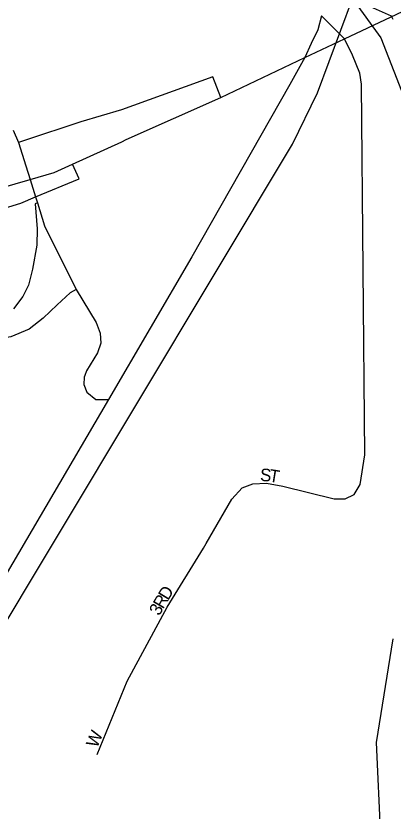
# Model space of a CAD drawing. Extents: x 2010165 to 2382125, y 1060529 to 1407316.
# Drawn here: x 2193362 to 2194860, y 1265056 to 1268211 of the extents above; entities that cross this region are included whole.
import ezdxf

# ---------------------------------------------------------------- set-up
doc = ezdxf.new("R2010")
doc.units = 0
for name, color, linetype in [('GM_X_City_Street', 7, 'Continuous'), ('GM_X_City_Street_Text', 7, 'Continuous'), ('GM_X_Interchange_Ramps', 7, 'Continuous'), ('GM_X_Interstate_Route', 7, 'Continuous'), ('GM_X_Rail_Line', 7, 'Continuous')]:
    doc.layers.add(name, color=color, linetype=linetype)

msp = doc.modelspace()

# ---------------------------------------------------------------- linework, layer by layer
at = {"layer": 'GM_X_City_Street'}
for points in [[(2194575.6, 1268210.8), (2194560.5, 1268155.7), (2194534.4, 1268101.1), (2194508.9, 1268045.8), (2194449.1, 1267938.1), (2194061.1, 1267255), (2193729.3, 1266688.5)], [(2194117.7, 1266117.2), (2194219.3, 1266293.4), (2194260.3, 1266338.7), (2194303.1, 1266354.6), (2194356.9, 1266357.7), (2194421.8, 1266345), (2194626.1, 1266294.4), (2194668.8, 1266294.4), (2194705.3, 1266311.8), (2194729, 1266351.4), (2194747.3, 1266469.4), (2194733.6, 1267940.5), (2194727.7, 1267983.9), (2194698.3, 1268054.5), (2194666.6, 1268120.3), (2194575.6, 1268210.8)], [(2193352, 1267757.6), (2193372.7, 1267708.8), (2193401.5, 1267616), (2193418.6, 1267561.6), (2193440.3, 1267492.6), (2193447.8, 1267468.9), (2193476.3, 1267378.5), (2193602.2, 1267125.2), (2193681, 1266994.6), (2193697, 1266952.1), (2193699.6, 1266912.2), (2193686.3, 1266873.6), (2193642.4, 1266803.1), (2193635.4, 1266783.9)], [(2193635.4, 1266783.9), (2193633.3, 1266777.9), (2193632.2, 1266748.1), (2193643.9, 1266718.3), (2193679.1, 1266689.5), (2193729.3, 1266688.5)], [(2193729.3, 1266688.5), (2193317.9, 1265986.5), (2193034.8, 1265509.4)], [(2193684.6, 1265281), (2193804.4, 1265572.1), (2193962.4, 1265865.3), (2194107.3, 1266099.1), (2194117.7, 1266117.2)]]:
    msp.add_lwpolyline(points, dxfattribs=at)
at = {"layer": 'GM_X_Interchange_Ramps'}
for points in [[(2194176.3, 1267887.6), (2194144.3, 1267969.1), (2193781.2, 1267837.6), (2193619.7, 1267790.9), (2193396.5, 1267716.7), (2193372.7, 1267708.8)], [(2193229.7, 1267421.9), (2193381.9, 1267468.1), (2193440.3, 1267492.6), (2193612.9, 1267564.7), (2193587.1, 1267622.5)], [(2193447.8, 1267468.9), (2193439, 1267465.4), (2193447.1, 1267366.2), (2193445.8, 1267300.9), (2193428.1, 1267205.8), (2193411.8, 1267143.2), (2193390.1, 1267097), (2193353.4, 1267048.1)], [(2193602.2, 1267125.2), (2193577.6, 1267112), (2193526, 1267064.4), (2193470.3, 1267011.3), (2193414.5, 1266967.8), (2193342.5, 1266938), (2193286.8, 1266928.4), (2193228.3, 1266929.8), (2193178, 1266942), (2193129.1, 1266963.8), (2193091.1, 1266985.5), (2193048.9, 1267033.1), (2193025.8, 1267071.2), (2193005.5, 1267126.9), (2192998.9, 1267168.6), (2192998.9, 1267211.1), (2193004.3, 1267242.3), (2193012.2, 1267241.1)]]:
    msp.add_lwpolyline(points, dxfattribs=at)
at = {"layer": 'GM_X_Interstate_Route'}
for points in [[(2193783.1, 1267711.8), (2193800.5, 1267719.8), (2194176.3, 1267887.6), (2194508.9, 1268045.8), (2194666.6, 1268120.3), (2195360.2, 1268448.3), (2195598.4, 1268517.8), (2195794.7, 1268575.2), (2196140.7, 1268663.5), (2196406.9, 1268721.8), (2196526.3, 1268738.2), (2196588.4, 1268746.7), (2196799.9, 1268775.8)], [(2193298.9, 1267527.1), (2193418.6, 1267561.6), (2193513.6, 1267589), (2193587.1, 1267622.5), (2193783.1, 1267711.8)]]:
    msp.add_lwpolyline(points, dxfattribs=at)
at = {"layer": 'GM_X_Rail_Line'}
for points in [[(2192609.7, 1264618), (2194459.8, 1267701.8), (2194559.5, 1267905), (2194698.5, 1268279.4)], [(2194698.5, 1268279.4), (2194810.8, 1268124.3), (2194944.5, 1267781.9), (2195027.9, 1267357.8), (2195037.3, 1267075.8), (2195027.9, 1266793.8), (2195059.2, 1266618.4), (2195090.6, 1266474.3), (2195118.8, 1266367.7), (2195186.9, 1266201.4)], [(2194859.6, 1268196.2), (2194853.6, 1268209.8), (2194698.5, 1268279.4)], [(2194793, 1265327.7), (2194859.6, 1265739)], [(2192439.7, 1259581.3), (2192647.9, 1259960.6), (2193510.8, 1261786.9), (2193875.1, 1262540.3), (2193949.9, 1262748.9), (2194105, 1263283.7), (2194222.6, 1263583.3), (2194345.6, 1263925.6), (2194457.9, 1264166.3), (2194575.5, 1264449.8), (2194687.8, 1264690.4), (2194810.8, 1264952.5), (2194793, 1265327.7)]]:
    msp.add_lwpolyline(points, dxfattribs=at)

# ---------------------------------------------------------------- texts
at = {"layer": 'GM_X_City_Street_Text'}
for s, rotation, p in [('S', 356.7474, (2194330.6, 1266365.7)), ('T', 350.8342, (2194364.4, 1266363.9)), ('D', 58.7176, (2193966.4, 1265889.1)), ('R', 59.5985, (2193946.5, 1265855.1)), ('3', 60.7664, (2193931.6, 1265828.4)), ('W', 67.3711, (2193684.7, 1265303.9))]:
    msp.add_text(s, height=50, rotation=rotation, dxfattribs=at).set_placement(p)

doc.saveas('drawing.dxf')
